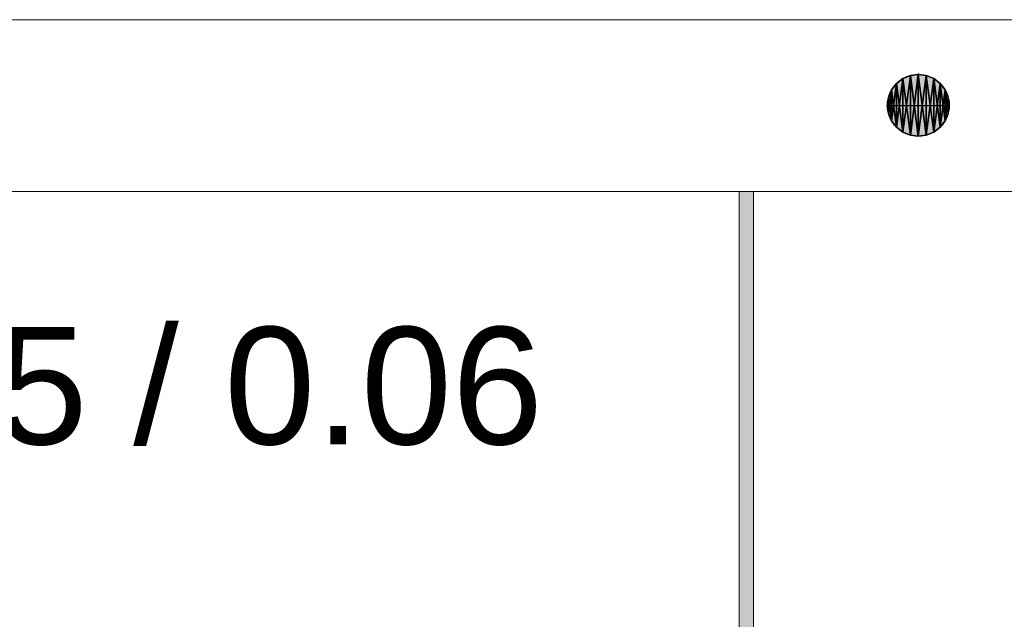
# Model space of a CAD drawing. Header units: inches. Extents: x 15 to 546804, y -66 to 267312.
# Tile 304 of 478: x 415792 to 422668, y 139270 to 143456. Entities that reach past the tile are written whole.
import ezdxf

# ---------------------------------------------------------------- set-up
doc = ezdxf.new("R2010")
doc.units = ezdxf.units.IN
doc.header["$MEASUREMENT"] = 0
doc.layers.add('Binnenwanden', color=2, linetype='Continuous')
doc.styles.add('style1', font='arial.ttf', dxfattribs={"height": 250})

msp = doc.modelspace()

# ---------------------------------------------------------------- hatches: boundary and pattern name
at = {"lineweight": 20}
h = msp.add_hatch(color=7, dxfattribs=at)
h.dxf.hatch_style = 1
h.paths.add_polyline_path([(422067.1, 143073.1), (422067.1, 142857.7), (422282.5, 142857.7, 0.414214)])
h.paths.add_polyline_path([(422067.1, 143073.1, 0.414214), (421851.7, 142857.7), (422067.1, 142857.7)])
h.paths.add_polyline_path([(422067.1, 142857.7), (421851.7, 142857.7, 0.414214), (422067.1, 142642.3)])
h.paths.add_polyline_path([(422282.5, 142857.7), (422067.1, 142857.7), (422067.1, 142642.3, 0.414214)])
h = msp.add_hatch(color=7, dxfattribs=at)
h.dxf.hatch_style = 1
h.paths.add_polyline_path([(420917.1, 138252.7), (420817.1, 138252.7), (420817.1, 137825), (420917.1, 137825)])
h.paths.add_polyline_path([(420917.1, 142255.7), (420867.1, 142255.7), (420817.1, 142255.7), (420817.1, 139181.7), (420917.1, 139181.7)])

# ---------------------------------------------------------------- linework, layer by layer
at = {"color": 7, "lineweight": 20}
for p, q in [((435867.1, 143455.7), (415467.1, 143455.7)), ((415467.1, 143455.7, 300), (435867.1, 143455.7, 300)), ((415467.1, 143455.7, 7500), (435867.1, 143455.7, 7500)), ((415467.1, 143455.7), (435867.1, 143455.7)), ((420817.3, 143455.7, 4476.5), (416117.3, 143455.7, 4476.5)), ((416117.3, 143455.7, 6076.5), (420817.3, 143455.7, 6076.5)), ((416117.3, 143455.7, 4476.5), (416117.3, 143455.7, 6076.5)), ((414067.1, 142255.7, 300), (425667.1, 142255.7, 300)), ((414067.1, 142255.7, 300), (420867.1, 142255.7, 300)), ((414467.1, 142255.7, 300), (425667.1, 142255.7, 300)), ((435867.1, 142255.7, 300), (415467.1, 142255.7, 300)), ((435867.1, 142255.7), (415467.1, 142255.7)), ((420817.1, 142255.7, 3000), (420817.1, 137790, 3000)), ((420817.1, 142255.7, 3000), (420917.1, 142255.7, 3000)), ((420817.1, 142255.7, 300), (420817.1, 142255.7, 3000)), ((420817.1, 139181.7, 300), (420817.1, 142255.7, 300)), ((420917.1, 142255.7, 300), (420817.1, 142255.7, 300)), ((420867.1, 142255.7, 300), (428126.8, 142255.7, 300)), ((420917.1, 142255.7, 300), (420917.1, 142255.7, 3000)), ((420917.1, 137790, 3000), (420917.1, 142255.7, 3000)), ((420917.1, 139181.7, 300), (420917.1, 142255.7, 300))]:
    msp.add_line(p, q, dxfattribs=at)
at = {"color": 7}
for p, q in [((422067.1, 143080.7, 0), (422067.1, 143073.1, 0)), ((421914.8, 143010, 0), (421914.8, 143010, 7000)), ((421959.4, 143044.3, 0), (421959.4, 143044.3, 7000)), ((422011.4, 143065.8, 0), (422011.4, 143065.8, 7000)), ((422067.1, 143073.1, 0), (422067.1, 143073.1, 7000)), ((422067.1, 143073.1, 0), (422067.1, 142642.3, 0)), ((422122.9, 143065.8, 0), (422122.9, 143065.8, 7000)), ((422174.8, 143044.3, 0), (422174.8, 143044.3, 7000)), ((422219.4, 143010, 0), (422219.4, 143010, 7000)), ((421880.5, 142965.4, 0), (421880.5, 142965.4, 7000)), ((422253.7, 142965.4, 0), (422253.7, 142965.4, 7000)), ((421859, 142913.4, 0), (421859, 142913.4, 7000)), ((422275.2, 142913.4, 0), (422275.2, 142913.4, 7000)), ((421844.1, 142857.7, 0), (421851.7, 142857.7, 0)), ((421851.7, 142857.7, 0), (421851.7, 142857.7, 7000)), ((421851.7, 142857.7, 0), (422282.5, 142857.7, 0)), ((421859, 142801.9, 0), (421859, 142801.9, 7000)), ((422275.2, 142801.9, 0), (422275.2, 142801.9, 7000)), ((422282.5, 142857.7, 0), (422282.5, 142857.7, 7000)), ((421880.5, 142750, 0), (421880.5, 142750, 7000)), ((422253.7, 142750, 0), (422253.7, 142750, 7000)), ((421914.8, 142705.4, 0), (421914.8, 142705.4, 7000)), ((421959.4, 142671.1, 0), (421959.4, 142671.1, 7000)), ((422174.8, 142671.1, 0), (422174.8, 142671.1, 7000)), ((422219.4, 142705.4, 0), (422219.4, 142705.4, 7000)), ((422011.4, 142649.6, 0), (422011.4, 142649.6, 7000)), ((422067.1, 142642.3, 0), (422067.1, 142642.3, 7000)), ((422122.9, 142649.6, 0), (422122.9, 142649.6, 7000))]:
    msp.add_line(p, q, dxfattribs=at)
for centre in [(422067.1, 142857.7, 7000), (422067.1, 142857.7, 0)]:
    msp.add_circle(centre, 215.4, dxfattribs=at)
at = {"color": 7, "lineweight": 20}
for points, invisible_edges in [([(415467.1, 142255.7), (415467.1, 143455.7), (435867.1, 143455.7)], 13), ([(415467.1, 142255.7), (435867.1, 143455.7), (435867.1, 142255.7)], 3), ([(435867.1, 142255.7, 300), (415467.1, 143455.7, 300), (415467.1, 142255.7, 300)], 1), ([(415467.1, 143455.7, 300), (435867.1, 142255.7, 300), (435867.1, 143455.7, 300)], 1), ([(415467.1, 143455.7), (435867.1, 143455.7, 300), (435867.1, 143455.7)], 1), ([(435867.1, 143455.7, 300), (415467.1, 143455.7), (415467.1, 143455.7, 300)], 1), ([(417167.1, 138155.7, 300), (414067.1, 142255.7, 300), (420867.1, 142255.7, 300)], 13), ([(435867.1, 142255.7, 300), (415467.1, 142255.7), (435867.1, 142255.7)], 1), ([(415467.1, 142255.7), (435867.1, 142255.7, 300), (415467.1, 142255.7, 300)], 1), ([(420817.1, 138252.7, 2500), (420817.1, 137790, 3000), (420817.1, 142255.7, 3000)], 13), ([(420817.1, 138252.7, 2500), (420817.1, 142255.7, 3000), (420817.1, 139181.7, 2500)], 3), ([(420817.1, 139181.7, 2500), (420817.1, 142255.7, 3000), (420817.1, 139181.7, 300)], 3), ([(420817.1, 139181.7, 300), (420817.1, 142255.7, 3000), (420817.1, 142255.7, 300)], 1), ([(420917.1, 142255.7, 300), (420817.1, 139181.7, 300), (420817.1, 142255.7, 300)], 1), ([(420817.1, 139181.7, 300), (420917.1, 142255.7, 300), (420917.1, 139181.7, 300)], 1), ([(420817.1, 142255.7, 3000), (420917.1, 142255.7, 300), (420817.1, 142255.7, 300)], 1), ([(420917.1, 142255.7, 300), (420817.1, 142255.7, 3000), (420917.1, 142255.7, 3000)], 1), ([(420917.1, 142255.7, 300), (420917.1, 139181.7, 2500), (420917.1, 139181.7, 300)], 1), ([(420917.1, 137790, 3000), (420917.1, 138252.7, 2500), (420917.1, 142255.7, 3000)], 3), ([(420917.1, 142255.7, 3000), (420917.1, 138252.7, 2500), (420917.1, 139181.7, 2500)], 13), ([(420917.1, 142255.7, 3000), (420917.1, 139181.7, 2500), (420917.1, 142255.7, 300)], 3)]:
    msp.add_3dface(points, dxfattribs=dict(at, invisible_edges=invisible_edges))

# ---------------------------------------------------------------- texts
at = {"layer": 'Binnenwanden', "color": 7, "linetype": 'Continuous', "style": 'style1'}
msp.add_text('0.05 / 0.06', height=819, dxfattribs=at).set_placement((414040.5, 140491.6))

# ---------------------------------------------------------------- meshes
at = {"color": 7}
mesh = msp.add_polyface(dxfattribs=at)
corners = [(421859, 142801.9, 7000), (421859, 142913.4, 7000), (421851.7, 142857.7, 7000), (421880.5, 142750, 7000), (421880.5, 142965.4, 7000), (421914.8, 142705.4, 7000), (421914.8, 143010, 7000), (421959.4, 142671.1, 7000), (421959.4, 143044.3, 7000), (422011.4, 142649.6, 7000), (422011.4, 143065.8, 7000), (422067.1, 142642.3, 7000), (422067.1, 143073.1, 7000), (422122.9, 142649.6, 7000), (422122.9, 143065.8, 7000), (422174.8, 142671.1, 7000), (422174.8, 143044.3, 7000), (422219.4, 142705.4, 7000), (422219.4, 143010, 7000), (422253.7, 142750, 7000), (422253.7, 142965.4, 7000), (422275.2, 142801.9, 7000), (422275.2, 142913.4, 7000), (422282.5, 142857.7, 7000)]
mesh.append_faces([[corners[k] for k in face] for face in [(0, 1, 2), (22, 21, 23)]], dxfattribs={"vtx0": -1, "color": 7})
mesh.append_faces([[corners[k] for k in face] for face in [(1, 3, 4), (4, 5, 6), (6, 7, 8), (8, 9, 10), (10, 11, 12), (12, 13, 14), (14, 15, 16), (16, 17, 18), (18, 19, 20), (20, 21, 22)]], dxfattribs={"vtx0": -1, "vtx1": -1, "color": 7})
mesh.append_faces([[corners[k] for k in face] for face in [(1, 0, 3), (4, 3, 5), (6, 5, 7), (8, 7, 9), (10, 9, 11), (12, 11, 13), (14, 13, 15), (16, 15, 17), (18, 17, 19), (20, 19, 21)]], dxfattribs={"vtx0": -1, "vtx2": -1, "color": 7})
mesh = msp.add_polyface(dxfattribs=at)
corners = [(421859, 142913.4, 0), (421859, 142801.9, 0), (421851.7, 142857.7, 0), (421880.5, 142965.4, 0), (421880.5, 142750, 0), (421914.8, 143010, 0), (421914.8, 142705.4, 0), (421959.4, 143044.3, 0), (421959.4, 142671.1, 0), (422011.4, 143065.8, 0), (422011.4, 142649.6, 0), (422067.1, 143073.1, 0), (422067.1, 142642.3, 0), (422122.9, 143065.8, 0), (422122.9, 142649.6, 0), (422174.8, 143044.3, 0), (422174.8, 142671.1, 0), (422219.4, 143010, 0), (422219.4, 142705.4, 0), (422253.7, 142965.4, 0), (422253.7, 142750, 0), (422275.2, 142913.4, 0), (422275.2, 142801.9, 0), (422282.5, 142857.7, 0)]
mesh.append_faces([[corners[k] for k in face] for face in [(0, 1, 2), (22, 21, 23)]], dxfattribs={"vtx0": -1, "color": 7})
mesh.append_faces([[corners[k] for k in face] for face in [(1, 3, 4), (4, 5, 6), (6, 7, 8), (8, 9, 10), (10, 11, 12), (12, 13, 14), (14, 15, 16), (16, 17, 18), (18, 19, 20), (20, 21, 22)]], dxfattribs={"vtx0": -1, "vtx1": -1, "color": 7})
mesh.append_faces([[corners[k] for k in face] for face in [(1, 0, 3), (4, 3, 5), (6, 5, 7), (8, 7, 9), (10, 9, 11), (12, 11, 13), (14, 13, 15), (16, 15, 17), (18, 17, 19), (20, 19, 21)]], dxfattribs={"vtx0": -1, "vtx2": -1, "color": 7})
mesh = msp.add_polyface(dxfattribs=at)
corners = [(421914.8, 143010, 7000), (421880.5, 142965.4, 0), (421880.5, 142965.4, 7000), (421914.8, 143010, 0)]
mesh.append_faces([[corners[k] for k in face] for face in [(0, 1, 2), (1, 0, 3)]], dxfattribs={"vtx0": -1, "color": 7})
mesh = msp.add_polyface(dxfattribs=at)
corners = [(421914.8, 143010, 7000), (421959.4, 143044.3, 0), (421914.8, 143010, 0), (421959.4, 143044.3, 7000)]
mesh.append_faces([[corners[k] for k in face] for face in [(0, 1, 2), (1, 0, 3)]], dxfattribs={"vtx0": -1, "color": 7})
mesh = msp.add_polyface(dxfattribs=at)
corners = [(421959.4, 143044.3, 7000), (422011.4, 143065.8, 0), (421959.4, 143044.3, 0), (422011.4, 143065.8, 7000)]
mesh.append_faces([[corners[k] for k in face] for face in [(0, 1, 2), (1, 0, 3)]], dxfattribs={"vtx0": -1, "color": 7})
mesh = msp.add_polyface(dxfattribs=at)
corners = [(422011.4, 143065.8, 7000), (422067.1, 143073.1, 0), (422011.4, 143065.8, 0), (422067.1, 143073.1, 7000)]
mesh.append_faces([[corners[k] for k in face] for face in [(0, 1, 2), (1, 0, 3)]], dxfattribs={"vtx0": -1, "color": 7})
mesh = msp.add_polyface(dxfattribs=at)
corners = [(422067.1, 143073.1, 7000), (422122.9, 143065.8, 0), (422067.1, 143073.1, 0), (422122.9, 143065.8, 7000)]
mesh.append_faces([[corners[k] for k in face] for face in [(0, 1, 2), (1, 0, 3)]], dxfattribs={"vtx0": -1, "color": 7})
mesh = msp.add_polyface(dxfattribs=at)
corners = [(422122.9, 143065.8, 7000), (422174.8, 143044.3, 0), (422122.9, 143065.8, 0), (422174.8, 143044.3, 7000)]
mesh.append_faces([[corners[k] for k in face] for face in [(0, 1, 2), (1, 0, 3)]], dxfattribs={"vtx0": -1, "color": 7})
mesh = msp.add_polyface(dxfattribs=at)
corners = [(422174.8, 143044.3, 7000), (422219.4, 143010, 0), (422174.8, 143044.3, 0), (422219.4, 143010, 7000)]
mesh.append_faces([[corners[k] for k in face] for face in [(0, 1, 2), (1, 0, 3)]], dxfattribs={"vtx0": -1, "color": 7})
mesh = msp.add_polyface(dxfattribs=at)
corners = [(422219.4, 143010, 0), (422253.7, 142965.4, 7000), (422253.7, 142965.4, 0), (422219.4, 143010, 7000)]
mesh.append_faces([[corners[k] for k in face] for face in [(0, 1, 2), (1, 0, 3)]], dxfattribs={"vtx0": -1, "color": 7})
mesh = msp.add_polyface(dxfattribs=at)
corners = [(421880.5, 142965.4, 7000), (421859, 142913.4, 0), (421859, 142913.4, 7000), (421880.5, 142965.4, 0)]
mesh.append_faces([[corners[k] for k in face] for face in [(0, 1, 2), (1, 0, 3)]], dxfattribs={"vtx0": -1, "color": 7})
mesh = msp.add_polyface(dxfattribs=at)
corners = [(422253.7, 142965.4, 0), (422275.2, 142913.4, 7000), (422275.2, 142913.4, 0), (422253.7, 142965.4, 7000)]
mesh.append_faces([[corners[k] for k in face] for face in [(0, 1, 2), (1, 0, 3)]], dxfattribs={"vtx0": -1, "color": 7})
mesh = msp.add_polyface(dxfattribs=at)
corners = [(421859, 142913.4, 7000), (421851.7, 142857.7, 0), (421851.7, 142857.7, 7000), (421859, 142913.4, 0)]
mesh.append_faces([[corners[k] for k in face] for face in [(0, 1, 2), (1, 0, 3)]], dxfattribs={"vtx0": -1, "color": 7})
mesh = msp.add_polyface(dxfattribs=at)
corners = [(422275.2, 142913.4, 0), (422282.5, 142857.7, 7000), (422282.5, 142857.7, 0), (422275.2, 142913.4, 7000)]
mesh.append_faces([[corners[k] for k in face] for face in [(0, 1, 2), (1, 0, 3)]], dxfattribs={"vtx0": -1, "color": 7})
mesh = msp.add_polyface(dxfattribs=at)
corners = [(421851.7, 142857.7, 7000), (421859, 142801.9, 0), (421859, 142801.9, 7000), (421851.7, 142857.7, 0)]
mesh.append_faces([[corners[k] for k in face] for face in [(0, 1, 2), (1, 0, 3)]], dxfattribs={"vtx0": -1, "color": 7})
mesh = msp.add_polyface(dxfattribs=at)
corners = [(421859, 142801.9, 7000), (421880.5, 142750, 0), (421880.5, 142750, 7000), (421859, 142801.9, 0)]
mesh.append_faces([[corners[k] for k in face] for face in [(0, 1, 2), (1, 0, 3)]], dxfattribs={"vtx0": -1, "color": 7})
mesh = msp.add_polyface(dxfattribs=at)
corners = [(422275.2, 142801.9, 0), (422253.7, 142750, 7000), (422253.7, 142750, 0), (422275.2, 142801.9, 7000)]
mesh.append_faces([[corners[k] for k in face] for face in [(0, 1, 2), (1, 0, 3)]], dxfattribs={"vtx0": -1, "color": 7})
mesh = msp.add_polyface(dxfattribs=at)
corners = [(422282.5, 142857.7, 0), (422275.2, 142801.9, 7000), (422275.2, 142801.9, 0), (422282.5, 142857.7, 7000)]
mesh.append_faces([[corners[k] for k in face] for face in [(0, 1, 2), (1, 0, 3)]], dxfattribs={"vtx0": -1, "color": 7})
mesh = msp.add_polyface(dxfattribs=at)
corners = [(421880.5, 142750, 7000), (421914.8, 142705.4, 0), (421914.8, 142705.4, 7000), (421880.5, 142750, 0)]
mesh.append_faces([[corners[k] for k in face] for face in [(0, 1, 2), (1, 0, 3)]], dxfattribs={"vtx0": -1, "color": 7})
mesh = msp.add_polyface(dxfattribs=at)
corners = [(422253.7, 142750, 0), (422219.4, 142705.4, 7000), (422219.4, 142705.4, 0), (422253.7, 142750, 7000)]
mesh.append_faces([[corners[k] for k in face] for face in [(0, 1, 2), (1, 0, 3)]], dxfattribs={"vtx0": -1, "color": 7})
mesh = msp.add_polyface(dxfattribs=at)
corners = [(421959.4, 142671.1, 7000), (421914.8, 142705.4, 0), (421959.4, 142671.1, 0), (421914.8, 142705.4, 7000)]
mesh.append_faces([[corners[k] for k in face] for face in [(0, 1, 2), (1, 0, 3)]], dxfattribs={"vtx0": -1, "color": 7})
mesh = msp.add_polyface(dxfattribs=at)
corners = [(422011.4, 142649.6, 7000), (421959.4, 142671.1, 0), (422011.4, 142649.6, 0), (421959.4, 142671.1, 7000)]
mesh.append_faces([[corners[k] for k in face] for face in [(0, 1, 2), (1, 0, 3)]], dxfattribs={"vtx0": -1, "color": 7})
mesh = msp.add_polyface(dxfattribs=at)
corners = [(422174.8, 142671.1, 7000), (422122.9, 142649.6, 0), (422174.8, 142671.1, 0), (422122.9, 142649.6, 7000)]
mesh.append_faces([[corners[k] for k in face] for face in [(0, 1, 2), (1, 0, 3)]], dxfattribs={"vtx0": -1, "color": 7})
mesh = msp.add_polyface(dxfattribs=at)
corners = [(422219.4, 142705.4, 7000), (422174.8, 142671.1, 0), (422219.4, 142705.4, 0), (422174.8, 142671.1, 7000)]
mesh.append_faces([[corners[k] for k in face] for face in [(0, 1, 2), (1, 0, 3)]], dxfattribs={"vtx0": -1, "color": 7})
mesh = msp.add_polyface(dxfattribs=at)
corners = [(422067.1, 142642.3, 7000), (422011.4, 142649.6, 0), (422067.1, 142642.3, 0), (422011.4, 142649.6, 7000)]
mesh.append_faces([[corners[k] for k in face] for face in [(0, 1, 2), (1, 0, 3)]], dxfattribs={"vtx0": -1, "color": 7})
mesh = msp.add_polyface(dxfattribs=at)
corners = [(422122.9, 142649.6, 7000), (422067.1, 142642.3, 0), (422122.9, 142649.6, 0), (422067.1, 142642.3, 7000)]
mesh.append_faces([[corners[k] for k in face] for face in [(0, 1, 2), (1, 0, 3)]], dxfattribs={"vtx0": -1, "color": 7})

doc.saveas('drawing.dxf')
